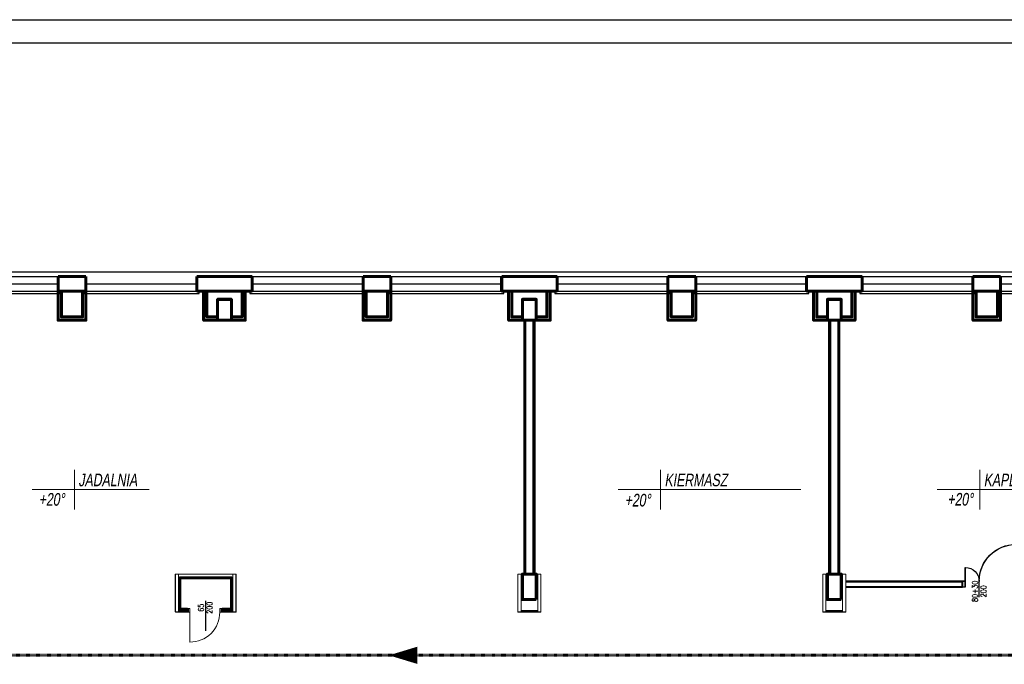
# Model space of a CAD drawing. Header units: millimetres. Extents: x 126553 to 403692, y -95821 to 38049.
# Tile 344 of 656: x 332623 to 334754, y -37166 to -35770. Entities that reach past the tile are written whole.
import ezdxf
from ezdxf.enums import TextEntityAlignment as Align

# ---------------------------------------------------------------- set-up
doc = ezdxf.new("R2010")
doc.units = ezdxf.units.MM
doc.linetypes.add('DASHDOT', pattern=[1, 0.5, -0.25, 0, -0.25])
for name, color, linetype, lineweight in [('_(02 CIENKA)', 7, 'Continuous', 13), ('_(04 SREDNIA)', 7, 'Continuous', 25), ('_(06 GRUBA)', 7, 'Continuous', 40), ('_(08 NAJGRUBSZA)', 7, 'Continuous', 60), ('ekspertyza', 7, 'Continuous', 30), ('OKNA', 7, 'Continuous', 13), ('opis pomieszczeń', 7, 'Continuous', 13), ('opisy', 7, 'Continuous', 18), ('ramki', 250, 'Continuous', 13), ('WYMIAR', 7, 'Continuous', 18)]:
    doc.layers.add(name, color=color, linetype=linetype, lineweight=lineweight)
doc.styles.add('Arial', font='arial.ttf')
doc.styles.add('OPIS', font='romans.shx', dxfattribs={"width": 0.8})
doc.dimstyles.new('100 moje', dxfattribs={"dimtxt": 22, "dimasz": 12, "dimexe": 12, "dimexo": 20, "dimgap": 3, "dimtad": 1, "dimdec": 1, "dimrnd": 0.5, "dimtxsty": 'Standard', "dimblk1": 'ARCHTICK', "dimblk2": 'ARCHTICK', "dimsah": 1, "dimcen": 0.1, "dimdle": 10, "dimclrd": 256, "dimclre": 256, "dimclrt": 256, "dimadec": 0, "dimazin": 0, "dimtfac": 1, "dimtdec": 1, "dimtofl": 0, "dimtmove": 1, "dimatfit": 3, "dimfxl": 12, "dimfxlon": 1, "dimtolj": 1, "dimtzin": 0, "dimarcsym": 0})

# ---------------------------------------------------------------- blocks, each defined once
blk = doc.blocks.new('D121')
at = {"layer": '_(04 SREDNIA)'}
for p, q in [((36, 22), (36, -12)), ((6, 0), (6, -42)), ((116, 0), (116, -92))]:
    blk.add_line(p, q, dxfattribs=at)
for points in [[(0, 0), (6, 0), (6, -12), (0, -12)], [(121, 0), (116, 0), (116, -12), (121, -12)]]:
    blk.add_lwpolyline(points, dxfattribs=at)
for centre, radius, start, end in [((6, -12), 30, 270, 0), ((116, -12), 80, 180, 270)]:
    blk.add_arc(centre, radius, start, end, dxfattribs=at)
blk = doc.blocks.new('*D2973')
at = {"layer": 'Defpoints', "color": 0, "linetype": 'Continuous', "lineweight": -3}
for p in [(341095.1, -36316.1), (331719.1, -36326), (341095.1, -36326)]:
    blk.add_point(p, dxfattribs=at)
at = {"layer": 'ekspertyza', "linetype": 'Continuous', "lineweight": -2}
for p, q in [((331719.1, -36316.1), (331719.1, -36304.1)), ((331737.1, -36316.1), (341077.1, -36316.1)), ((341095.1, -36316.1), (341095.1, -36304.1))]:
    blk.add_line(p, q, dxfattribs=at)
at = {"layer": 'ekspertyza', "linetype": 'Continuous', "lineweight": -3}
for points in [[(331737.1, -36313.1), (331737.1, -36319.1), (331719.1, -36316.1)], [(341077.1, -36313.1), (341077.1, -36319.1), (341095.1, -36316.1)]]:
    blk.add_solid(points, dxfattribs=at)
at = {"layer": 'ekspertyza', "linetype": 'Continuous', "lineweight": 20, "insert": (336407.1, -36299.9), "char_height": 22, "attachment_point": 5, "style": 'Arial'}
blk.add_mtext('\\A1;9376', dxfattribs=at)
blk = doc.blocks.new('*D2975')
at = {"layer": 'Defpoints', "color": 0, "linetype": 'Continuous', "lineweight": -3}
for p in [(336508.1, -36326), (331568.4, -39419), (336648.1, -39419)]:
    blk.add_point(p, dxfattribs=at)
at = {"layer": 'ekspertyza', "linetype": 'Continuous', "lineweight": -2}
for p, q in [((331580.4, -36326), (331556.4, -36326)), ((331568.4, -36344), (331568.4, -39401)), ((331580.4, -39419), (331556.4, -39419))]:
    blk.add_line(p, q, dxfattribs=at)
at = {"layer": 'ekspertyza', "linetype": 'Continuous', "lineweight": -3}
for points in [[(331565.4, -36344), (331571.4, -36344), (331568.4, -36326)], [(331565.4, -39401), (331571.4, -39401), (331568.4, -39419)]]:
    blk.add_solid(points, dxfattribs=at)
at = {"layer": 'ekspertyza', "linetype": 'Continuous', "lineweight": 20, "insert": (331552.1, -37872.5), "char_height": 22, "attachment_point": 5, "rotation": 90, "style": 'Arial'}
blk.add_mtext('\\A1;3093', dxfattribs=at)

msp = doc.modelspace()

# ---------------------------------------------------------------- linework, layer by layer
at = {"layer": '_(02 CIENKA)'}
for p, q in [((332959.7503, -36970.28715), (332959.7503, -37052.28715)), ((333084.13871, -36970.28715), (332959.7503, -36970.28715)), ((332959.81942, -36970.52292), (332959.81942, -37052.52292)), ((333051.13871, -36970.52292), (332959.81942, -36970.52292)), ((332966.7503, -36970.28715), (332966.7503, -37052.28715)), ((332966.81942, -36970.52292), (332966.81942, -37052.52292)), ((333051.13871, -36970.52292), (333091.13871, -36970.52292)), ((333081.0696, -36970.28715), (333091.0696, -36970.28715)), ((333084.0696, -36970.28715), (333084.0696, -37052.28715)), ((333084.13871, -36970.52292), (333084.13871, -37052.52292)), ((333091.0696, -36970.28715), (333091.0696, -37052.28715)), ((333091.13871, -36970.52292), (333091.13871, -37052.52292)), ((333701.0696, -36970.28715), (333701.0696, -37052.28715)), ((333711.0696, -36970.28715), (333701.0696, -36970.28715)), ((333701.13871, -36970.52292), (333701.13871, -37052.52292)), ((333711.13871, -36970.52292), (333701.13871, -36970.52292)), ((333708.0696, -36970.28715), (333708.0696, -37052.28715)), ((333708.13871, -36970.52292), (333708.13871, -37052.52292)), ((333741.0696, -36970.28715), (333751.0696, -36970.28715)), ((333741.13871, -36970.52292), (333751.13871, -36970.52292)), ((333744.0696, -36970.28715), (333744.0696, -37052.28715)), ((333744.13871, -36970.52292), (333744.13871, -37052.52292)), ((333751.0696, -36970.28715), (333751.0696, -37052.28715)), ((333751.13871, -36970.52292), (333751.13871, -37052.52292)), ((334361.0696, -36970.28715), (334361.0696, -37052.28715)), ((334371.0696, -36970.28715), (334361.0696, -36970.28715)), ((334371.0696, -36970.28715), (334361.0696, -36970.28715)), ((334361.13871, -36970.52292), (334361.13871, -37052.52292)), ((334371.13871, -36970.52292), (334361.13871, -36970.52292)), ((334371.13871, -36970.52292), (334361.13871, -36970.52292)), ((334368.0696, -36970.28715), (334368.0696, -37052.28715)), ((334368.0696, -36970.28715), (334368.0696, -37052.28715)), ((334368.13871, -36970.52292), (334368.13871, -37052.52292)), ((334368.13871, -36970.52292), (334368.13871, -37052.52292)), ((334401.0696, -36970.28715), (334411.0696, -36970.28715)), ((334401.0696, -36970.28715), (334411.0696, -36970.28715)), ((334401.13871, -36970.52292), (334411.13871, -36970.52292)), ((334401.13871, -36970.52292), (334411.13871, -36970.52292)), ((334404.0696, -36970.28715), (334404.0696, -37052.28715)), ((334404.0696, -36970.28715), (334404.0696, -37052.28715)), ((334404.13871, -36970.52292), (334404.13871, -37052.52292)), ((334404.13871, -36970.52292), (334404.13871, -37052.52292)), ((334411.0696, -36970.28715), (334411.0696, -37052.28715)), ((334411.13871, -36970.52292), (334411.13871, -37052.52292)), ((332959.7503, -37052.28715), (332985.77118, -37052.28715)), ((332959.81942, -37052.52292), (332985.77118, -37052.52292)), ((332966.7503, -37049.28715), (332985.77118, -37049.28715)), ((332966.81942, -37049.52292), (332985.77118, -37049.52292)), ((333060.91574, -37049.28715), (333084.0696, -37049.28715)), ((333060.91574, -37049.52292), (333084.13871, -37049.52292)), ((333060.91574, -37052.28715), (333091.0696, -37052.28715)), ((333060.91574, -37052.52292), (333091.13871, -37052.52292)), ((333701.0696, -37052.28715), (333751.0696, -37052.28715)), ((333701.13871, -37052.52292), (333751.13871, -37052.52292)), ((333708.0696, -37049.28715), (333744.0696, -37049.28715)), ((333708.13871, -37049.52292), (333744.13871, -37049.52292)), ((334361.0696, -37052.28715), (334411.0696, -37052.28715)), ((334361.13871, -37052.52292), (334411.13871, -37052.52292)), ((334368.0696, -37049.28715), (334404.0696, -37049.28715)), ((334368.0696, -37049.28715), (334404.0696, -37049.28715)), ((334368.13871, -37049.52292), (334404.13871, -37049.52292)), ((334368.13871, -37049.52292), (334404.13871, -37049.52292))]:
    msp.add_line(p, q, dxfattribs=at)
for points in [[(332706.0696, -36357.78715), (332706.0696, -36420.28715)], [(332706.13871, -36358.02292), (332706.13871, -36420.52292)], [(333366.0696, -36357.78715), (333366.0696, -36420.28715)], [(333366.13871, -36358.02292), (333366.13871, -36420.52292)], [(334026.0696, -36357.78715), (334026.0696, -36420.28715)], [(334026.13871, -36358.02292), (334026.13871, -36420.52292)]]:
    msp.add_lwpolyline(points, dxfattribs=at)
at = {"layer": '_(04 SREDNIA)'}
for p, q in [((332466.13871, -36326.02292), (332706.13871, -36326.02292)), ((332466.13871, -36326.02292), (332706.13871, -36326.02292)), ((333126.13871, -36326.02292), (333366.13871, -36326.02292)), ((333126.13871, -36326.02292), (333366.13871, -36326.02292)), ((333426.13871, -36326.02292), (333666.13871, -36326.02292)), ((333426.13871, -36326.02292), (333666.13871, -36326.02292)), ((333786.13871, -36326.02292), (334026.13871, -36326.02292)), ((333786.13871, -36326.02292), (334026.13871, -36326.02292)), ((334086.13871, -36326.02292), (334326.13871, -36326.02292)), ((334086.13871, -36326.02292), (334326.13871, -36326.02292)), ((334446.13871, -36326.02292), (334686.13871, -36326.02292)), ((334446.13871, -36326.02292), (334686.13871, -36326.02292)), ((334446.13871, -36326.02292), (334686.13871, -36326.02292)), ((334446.13871, -36326.02292), (334686.13871, -36326.02292)), ((334746.13871, -36326.02292), (334986.13871, -36326.02292)), ((334746.13871, -36326.02292), (334986.13871, -36326.02292)), ((332466.13871, -36342.02292), (332706.13871, -36342.02292)), ((332466.13871, -36358.02292), (332706.13871, -36358.02292)), ((332766.0696, -36341.78715), (333006.0696, -36341.78715)), ((332766.0696, -36357.78715), (333006.0696, -36357.78715)), ((333126.13871, -36342.02292), (333366.13871, -36342.02292)), ((333126.13871, -36358.02292), (333366.13871, -36358.02292)), ((333426.13871, -36342.02292), (333666.13871, -36342.02292)), ((333426.13871, -36358.02292), (333666.13871, -36358.02292)), ((333786.0696, -36341.78715), (334026.0696, -36341.78715)), ((333786.0696, -36357.78715), (334026.0696, -36357.78715)), ((334086.0696, -36341.78715), (334326.0696, -36341.78715)), ((334086.0696, -36357.78715), (334326.0696, -36357.78715)), ((334446.13871, -36342.02292), (334686.13871, -36342.02292)), ((334446.13871, -36358.02292), (334686.13871, -36358.02292)), ((334746.13871, -36342.02292), (334986.13871, -36342.02292)), ((334746.13871, -36358.02292), (334986.13871, -36358.02292)), ((333024.73178, -37028.32681), (333024.73178, -37093.19734))]:
    msp.add_line(p, q, dxfattribs=at)
for points in [[(332461.13871, -36358.02292), (332461.13871, -36363.02292), (332711.13871, -36363.02292), (332711.13871, -36358.02292)], [(332761.0696, -36357.78715), (332761.0696, -36362.78715), (333011.0696, -36362.78715), (333011.0696, -36357.78715)], [(333121.13871, -36358.02292), (333121.13871, -36363.02292), (333371.13871, -36363.02292), (333371.13871, -36358.02292)], [(333421.13871, -36358.02292), (333421.13871, -36363.02292), (333671.13871, -36363.02292), (333671.13871, -36358.02292)], [(333781.0696, -36357.78715), (333781.0696, -36362.78715), (334031.0696, -36362.78715), (334031.0696, -36357.78715)], [(334081.0696, -36357.78715), (334081.0696, -36362.78715), (334331.0696, -36362.78715), (334331.0696, -36357.78715)], [(334441.13871, -36358.02292), (334441.13871, -36363.02292), (334691.13871, -36363.02292), (334691.13871, -36358.02292)], [(334741.13871, -36358.02292), (334741.13871, -36363.02292), (334991.13871, -36363.02292), (334991.13871, -36358.02292)]]:
    msp.add_lwpolyline(points, dxfattribs=at)
at = {"layer": '_(06 GRUBA)'}
for p, q in [((334411.0696, -36985.78715), (334663.76713, -36985.78715)), ((334411.0696, -36997.78715), (334663.76713, -36997.88655)), ((334411.13871, -36986.02292), (334663.76713, -36986.02292)), ((334411.13871, -36998.02292), (334663.76713, -36998.02292)), ((334663.76713, -36998.02292), (334663.76713, -36985.78715))]:
    msp.add_line(p, q, dxfattribs=at)
at = {"layer": '_(06 GRUBA)', "color": 3}
msp.add_lwpolyline([(333422.08845, -37146.20246, 0, 37.5, 0), (333483.7917, -37146.20246, 37.5, 37.5, 0)], format="xyseb", dxfattribs=at)
at = {"layer": '_(08 NAJGRUBSZA)'}
for p, q in [((332706.0696, -36325.78715), (332706.0696, -36357.78715)), ((332706.13871, -36326.02292), (332706.13871, -36358.02292)), ((332766.13871, -36326.02292), (332706.13871, -36326.02292)), ((332766.13871, -36326.02292), (332766.13871, -36358.02292)), ((333006.0696, -36325.78715), (333006.0696, -36357.78715)), ((333126.13871, -36326.02292), (333006.13871, -36326.02292)), ((333006.13871, -36326.02292), (333006.13871, -36358.02292)), ((333126.13871, -36326.02292), (333126.13871, -36358.02292)), ((333366.0696, -36325.78715), (333366.0696, -36357.78715)), ((333366.13871, -36326.02292), (333366.13871, -36358.02292)), ((333426.13871, -36326.02292), (333366.13871, -36326.02292)), ((333426.13871, -36326.02292), (333426.13871, -36358.02292)), ((333666.0696, -36325.78715), (333666.0696, -36357.78715)), ((333666.13871, -36326.02292), (333666.13871, -36358.02292)), ((333786.13871, -36326.02292), (333666.13871, -36326.02292)), ((333786.13871, -36326.02292), (333786.13871, -36358.02292)), ((334026.0696, -36325.78715), (334026.0696, -36357.78715)), ((334026.13871, -36326.02292), (334026.13871, -36358.02292)), ((334086.13871, -36326.02292), (334026.13871, -36326.02292)), ((334086.13871, -36326.02292), (334086.13871, -36358.02292)), ((334326.0696, -36325.78715), (334326.0696, -36357.78715)), ((334326.13871, -36326.02292), (334326.13871, -36358.02292)), ((334446.13871, -36326.02292), (334326.13871, -36326.02292)), ((334446.13871, -36326.02292), (334446.13871, -36358.02292)), ((334686.0696, -36325.78715), (334686.0696, -36357.78715)), ((334686.13871, -36326.02292), (334686.13871, -36358.02292)), ((334746.13871, -36326.02292), (334686.13871, -36326.02292)), ((334746.13871, -36326.02292), (334746.13871, -36358.02292)), ((332766.0696, -36357.78715), (332706.0696, -36357.78715)), ((332766.13871, -36358.02292), (332706.13871, -36358.02292)), ((332766.0696, -36357.78715), (332766.0696, -36420.28715)), ((332766.13871, -36358.02292), (332766.13871, -36420.52292)), ((333126.0696, -36357.78715), (333006.0696, -36357.78715)), ((333126.13871, -36358.02292), (333006.13871, -36358.02292)), ((333426.0696, -36357.78715), (333366.0696, -36357.78715)), ((333426.13871, -36358.02292), (333366.13871, -36358.02292)), ((333426.0696, -36357.78715), (333426.0696, -36420.28715)), ((333426.13871, -36358.02292), (333426.13871, -36420.52292)), ((333786.0696, -36357.78715), (333666.0696, -36357.78715)), ((333786.13871, -36358.02292), (333666.13871, -36358.02292)), ((334086.0696, -36357.78715), (334026.0696, -36357.78715)), ((334086.13871, -36358.02292), (334026.13871, -36358.02292)), ((334086.0696, -36357.78715), (334086.0696, -36420.28715)), ((334086.13871, -36358.02292), (334086.13871, -36420.52292)), ((334446.0696, -36357.78715), (334326.0696, -36357.78715)), ((334446.13871, -36358.02292), (334326.13871, -36358.02292)), ((334746.0696, -36357.78715), (334686.0696, -36357.78715)), ((334746.13871, -36358.02292), (334686.13871, -36358.02292)), ((334746.0696, -36357.78715), (334746.0696, -36420.28715)), ((334746.13871, -36358.02292), (334746.13871, -36420.52292)), ((333716.0696, -36420.28715), (333716.0696, -36970.28715)), ((333716.13871, -36420.52292), (333716.13871, -36970.52292)), ((333736.0696, -36420.28715), (333736.0696, -36970.28715)), ((333736.13871, -36420.52292), (333736.13871, -36970.52292)), ((334376.0696, -36420.28715), (334376.0696, -36970.28715)), ((334376.13871, -36420.52292), (334376.13871, -36970.52292)), ((334396.0696, -36420.28715), (334396.0696, -36970.28715)), ((334396.13871, -36420.52292), (334396.13871, -36970.52292)), ((332985.77118, -37046.338), (332985.77118, -37052.52292)), ((333060.91574, -37046.338), (333060.91574, -37052.52292))]:
    msp.add_line(p, q, dxfattribs=at)
for points in [[(332706.0696, -36357.78715), (332706.0696, -36420.28715), (332766.0696, -36420.28715), (332766.0696, -36357.78715)], [(332706.13871, -36358.02292), (332706.13871, -36420.52292), (332766.13871, -36420.52292), (332766.13871, -36358.02292)], [(332713.0696, -36357.78715), (332713.0696, -36413.28715), (332759.0696, -36413.28715), (332759.0696, -36357.78715)], [(332713.13871, -36358.02292), (332713.13871, -36413.52292), (332759.13871, -36413.52292), (332759.13871, -36358.02292)], [(333051.0696, -36420.28715), (333021.0696, -36420.28715), (333021.0696, -36357.78715)], [(333051.13871, -36420.52292), (333021.13871, -36420.52292), (333021.13871, -36358.02292)], [(333051.0696, -36413.28715), (333028.0696, -36413.28715), (333028.0696, -36357.78715)], [(333051.13871, -36413.52292), (333028.13871, -36413.52292), (333028.13871, -36358.02292)], [(333081.0696, -36413.28715), (333104.0696, -36413.28715), (333104.0696, -36357.78715)], [(333081.0696, -36420.28715), (333111.0696, -36420.28715), (333111.0696, -36357.78715)], [(333081.13871, -36413.52292), (333104.13871, -36413.52292), (333104.13871, -36358.02292)], [(333081.13871, -36420.52292), (333111.13871, -36420.52292), (333111.13871, -36358.02292)], [(333366.0696, -36357.78715), (333366.0696, -36420.28715), (333426.0696, -36420.28715), (333426.0696, -36357.78715)], [(333366.13871, -36358.02292), (333366.13871, -36420.52292), (333426.13871, -36420.52292), (333426.13871, -36358.02292)], [(333373.0696, -36357.78715), (333373.0696, -36413.28715), (333419.0696, -36413.28715), (333419.0696, -36357.78715)], [(333373.13871, -36358.02292), (333373.13871, -36413.52292), (333419.13871, -36413.52292), (333419.13871, -36358.02292)], [(333711.0696, -36420.28715), (333681.0696, -36420.28715), (333681.0696, -36357.78715)], [(333711.13871, -36420.52292), (333681.13871, -36420.52292), (333681.13871, -36358.02292)], [(333711.0696, -36413.28715), (333688.0696, -36413.28715), (333688.0696, -36357.78715)], [(333711.13871, -36413.52292), (333688.13871, -36413.52292), (333688.13871, -36358.02292)], [(333741.0696, -36413.28715), (333764.0696, -36413.28715), (333764.0696, -36357.78715)], [(333741.0696, -36420.28715), (333771.0696, -36420.28715), (333771.0696, -36357.78715)], [(333741.13871, -36413.52292), (333764.13871, -36413.52292), (333764.13871, -36358.02292)], [(333741.13871, -36420.52292), (333771.13871, -36420.52292), (333771.13871, -36358.02292)], [(334026.0696, -36357.78715), (334026.0696, -36420.28715), (334086.0696, -36420.28715), (334086.0696, -36357.78715)], [(334026.13871, -36358.02292), (334026.13871, -36420.52292), (334086.13871, -36420.52292), (334086.13871, -36358.02292)], [(334033.0696, -36357.78715), (334033.0696, -36413.28715), (334079.0696, -36413.28715), (334079.0696, -36357.78715)], [(334033.13871, -36358.02292), (334033.13871, -36413.52292), (334079.13871, -36413.52292), (334079.13871, -36358.02292)], [(334371.0696, -36420.28715), (334341.0696, -36420.28715), (334341.0696, -36357.78715)], [(334371.13871, -36420.52292), (334341.13871, -36420.52292), (334341.13871, -36358.02292)], [(334371.0696, -36413.28715), (334348.0696, -36413.28715), (334348.0696, -36357.78715)], [(334371.13871, -36413.52292), (334348.13871, -36413.52292), (334348.13871, -36358.02292)], [(334401.0696, -36420.28715), (334431.0696, -36420.28715), (334431.0696, -36357.78715)], [(334401.0696, -36413.28715), (334424.0696, -36413.28715), (334424.0696, -36357.78715)], [(334401.13871, -36420.52292), (334431.13871, -36420.52292), (334431.13871, -36358.02292)], [(334401.13871, -36413.52292), (334424.13871, -36413.52292), (334424.13871, -36358.02292)], [(334686.0696, -36357.78715), (334686.0696, -36420.28715)], [(334686.0696, -36357.78715), (334686.0696, -36420.28715), (334746.0696, -36420.28715), (334746.0696, -36357.78715)], [(334686.13871, -36358.02292), (334686.13871, -36420.52292)], [(334686.13871, -36358.02292), (334686.13871, -36420.52292), (334746.13871, -36420.52292), (334746.13871, -36358.02292)], [(334693.0696, -36357.78715), (334693.0696, -36413.28715), (334739.0696, -36413.28715), (334739.0696, -36357.78715)], [(334693.13871, -36358.02292), (334693.13871, -36413.52292), (334739.13871, -36413.52292), (334739.13871, -36358.02292)], [(332985.77118, -37046.338), (332969.81942, -37046.338), (332969.81942, -36978.39459), (333081.13871, -36978.39459), (333081.13871, -37046.338), (333060.91574, -37046.338)]]:
    msp.add_lwpolyline(points, dxfattribs=at)
for points in [[(333051.0696, -36420.28715), (333081.0696, -36420.28715), (333081.0696, -36375.28715), (333051.0696, -36375.28715)], [(333051.13871, -36420.52292), (333081.13871, -36420.52292), (333081.13871, -36375.52292), (333051.13871, -36375.52292)], [(333711.0696, -36420.28715), (333741.0696, -36420.28715), (333741.0696, -36375.28715), (333711.0696, -36375.28715)], [(333711.13871, -36420.52292), (333741.13871, -36420.52292), (333741.13871, -36375.52292), (333711.13871, -36375.52292)], [(334371.0696, -36420.28715), (334401.0696, -36420.28715), (334401.0696, -36375.28715), (334371.0696, -36375.28715)], [(334371.13871, -36420.52292), (334401.13871, -36420.52292), (334401.13871, -36375.52292), (334371.13871, -36375.52292)], [(333741.0696, -37025.28715), (333711.0696, -37025.28715), (333711.0696, -36970.28715), (333741.0696, -36970.28715)], [(333741.13871, -37025.52292), (333711.13871, -37025.52292), (333711.13871, -36970.52292), (333741.13871, -36970.52292)], [(334401.0696, -37025.28715), (334371.0696, -37025.28715), (334371.0696, -36970.28715), (334401.0696, -36970.28715)], [(334401.0696, -37025.28715), (334371.0696, -37025.28715), (334371.0696, -36970.28715), (334401.0696, -36970.28715)], [(334401.13871, -37025.52292), (334371.13871, -37025.52292), (334371.13871, -36970.52292), (334401.13871, -36970.52292)], [(334401.13871, -37025.52292), (334371.13871, -37025.52292), (334371.13871, -36970.52292), (334401.13871, -36970.52292)]]:
    msp.add_lwpolyline(points, close=True, dxfattribs=at)
at = {"layer": 'opis pomieszczeń'}
for p, q in [((332741.4659, -36744.27195), (332741.4659, -36830.20803)), ((332741.53501, -36744.50772), (332741.53501, -36830.44379)), ((334010.00356, -36744.27195), (334010.00356, -36830.20803)), ((334010.07268, -36744.50772), (334010.07268, -36830.44379)), ((334700.99428, -36744.27195), (334700.99428, -36830.20803)), ((334701.0634, -36744.50772), (334701.0634, -36830.44379)), ((332649.59088, -36787.23999), (332902.75221, -36787.23999)), ((332649.65999, -36787.47575), (332902.82133, -36787.47575)), ((333918.12854, -36787.23999), (334313.83935, -36787.23999)), ((333918.19766, -36787.47575), (334313.90847, -36787.47575)), ((334609.11926, -36787.23999), (334960.40324, -36787.23999)), ((334609.18838, -36787.47575), (334960.47236, -36787.47575))]:
    msp.add_line(p, q, dxfattribs=at)
at = {"layer": 'opisy', "color": 7}
for points in [[(332990.8089, -37044.72292), (332990.8089, -37052.52292), (332985.77118, -37052.52292), (332985.77118, -37044.72292)], [(333060.91574, -37044.72292), (333060.91574, -37052.52292), (333055.87802, -37052.52292), (333055.87802, -37044.72292)]]:
    msp.add_lwpolyline(points, close=True, dxfattribs=at)
msp.add_lwpolyline([(332990.8089, -37052.52292), (332990.8089, -37117.52292)], dxfattribs=at)
msp.add_arc((332992.12433, -37053.83835), 63.69815, 268.81669913, 1.18330087, dxfattribs=at)
at = {"layer": 'ramki', "color": 0, "ltscale": 0.6}
for p, q in [((331248.00972, -35769.82514), (336039.29427, -35769.82514)), ((331248.00972, -35769.82514), (335989.29427, -35769.82514)), ((331248.00972, -35769.82514), (336039.29427, -35769.82514)), ((331448.00972, -35769.82514), (335293.8265, -35769.82514)), ((331448.00972, -35769.82514), (335293.8265, -35769.82514)), ((331448.00972, -35769.82514), (335474.16287, -35769.82514)), ((331448.00972, -35769.82514), (335989.29427, -35769.82514)), ((331448.00972, -35769.82514), (336039.29427, -35769.82514)), ((334706.64431, -35769.82514), (341547.72579, -35769.82514)), ((331448.00972, -35819.82514), (335989.29427, -35819.82514)), ((334706.64431, -35819.82514), (341497.72579, -35819.82514))]:
    msp.add_line(p, q, dxfattribs=at)
at = {"layer": 'ramki', "color": 3, "linetype": 'DASHDOT', "lineweight": 60}
msp.add_lwpolyline([(331993.24948, -37058.07795), (331993.24948, -37146.20246), (335290.65443, -37146.20246)], dxfattribs=at)
at = {"layer": 'WYMIAR', "color": 7, "lineweight": -3}
for points in [[(331260.00972, -35769.82514), (341547.72579, -35769.82514), (341547.72579, -41709.82519), (331260.00972, -41709.82519)], [(331460.00972, -35819.82514), (341497.72579, -35819.82514), (341497.72579, -41659.82519), (331460.00972, -41659.82519)]]:
    msp.add_lwpolyline(points, close=True, dxfattribs=at)

# ---------------------------------------------------------------- block references
at = {"layer": 'OKNA', "color": 0, "xscale": -1, "rotation": 180}
for p in [(334663.69801, -36997.78715), (334663.76713, -36998.02292)]:
    msp.add_blockref('D121', p, dxfattribs=at)

# ---------------------------------------------------------------- texts
at = {"layer": '_(04 SREDNIA)', "style": 'OPIS', "width": 0.8}
for tag, p in [('80+30', (334700.08059, -37007.59959)), ('65', (333024.73178, -37043.214))]:
    msp.add_attdef(tag, text='', height=12, rotation=90, dxfattribs=at).set_placement(p, align=Align.BOTTOM_CENTER)
for p in [(334703.08059, -37007.59959), (333027.73178, -37043.214)]:
    msp.add_attdef('200', text='', height=12, rotation=90, dxfattribs=at).set_placement(p, align=Align.TOP_CENTER)
at = {"layer": 'opis pomieszczeń', "style": 'Arial', "oblique": 9, "width": 0.7}
for s, p in [('JADALNIA ', (332750.0119, -36779.9456)), ('JADALNIA ', (332750.08101, -36780.18136)), ('KIERMASZ', (334018.61868, -36780.18136)), ('KAPLICA SZPITALNA', (334709.54028, -36779.9456)), ('KAPLICA SZPITALNA', (334709.6094, -36780.18136)), ('+20%%d', (332664.11284, -36821.99281)), ('+20%%d', (332664.18195, -36822.22857)), ('+20%%d', (333932.46871, -36823.72639)), ('+20%%d', (333932.53782, -36823.96215)), ('+20%%d', (334630.82986, -36821.79288)), ('+20%%d', (334630.89898, -36822.02865))]:
    msp.add_text(s, height=27.2, dxfattribs=at).set_placement(p)

# ---------------------------------------------------------------- dimensions: what is measured, and where the dimension line sits
at = {"layer": 'ekspertyza', "color": 7, "linetype": 'Continuous', "lineweight": 20}
dim = msp.add_linear_dim(base=(341095.0696, -36316.11633), p1=(331719.13871, -36326.02292), p2=(341095.0696, -36326.02292), dimstyle='100 moje', override={"dimasz": 18, "dimgap": 5, "dimtxsty": 'Arial'}, dxfattribs=at)
dim.commit()
dim.dimension.update_dxf_attribs({"geometry": '*D2973', "text_midpoint": (336407.10415, -36299.87622)})
dim = msp.add_linear_dim(base=(331568.36924, -39419.02292), p1=(336508.13871, -36326.02292), p2=(336648.0696, -39419.02292), angle=90, dimstyle='100 moje', override={"dimasz": 18, "dimgap": 5, "dimtxsty": 'Arial'}, dxfattribs=at)
dim.commit()
dim.dimension.update_dxf_attribs({"geometry": '*D2975', "text_midpoint": (331552.12913, -37872.52292)})

doc.saveas('drawing.dxf')
